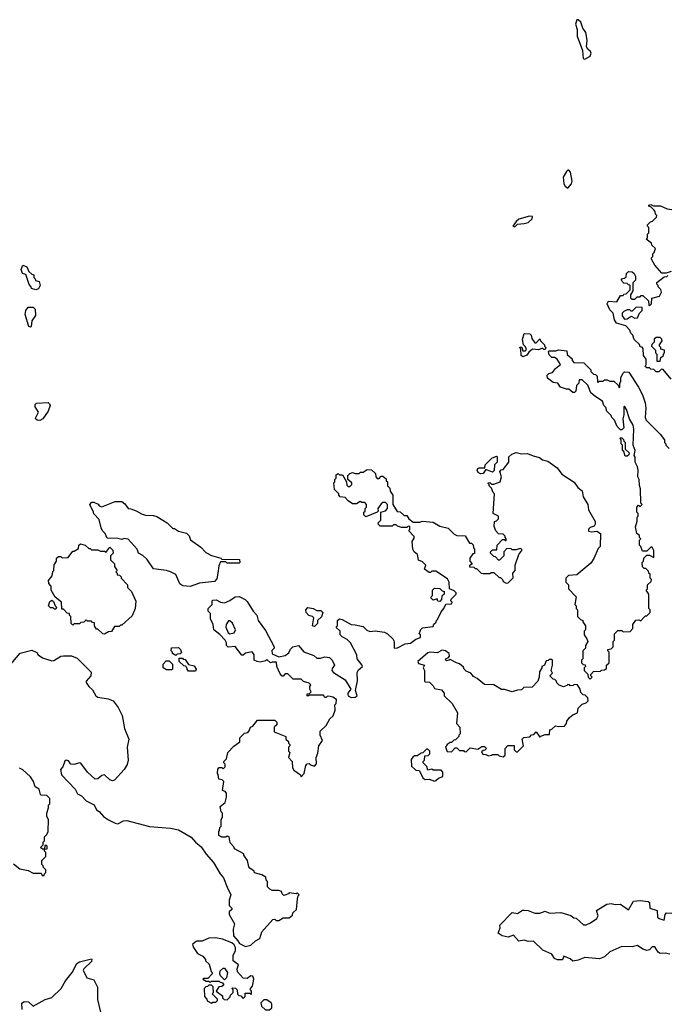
# Model space of a CAD drawing. Extents: x 1861455 to 2058065, y 200073 to 437907.
# Tile 464 of 574: x 1944732 to 1949640, y 374775 to 382240. Entities that reach past the tile are written whole.
import ezdxf

# ---------------------------------------------------------------- set-up
doc = ezdxf.new("R2010")
doc.units = 0

msp = doc.modelspace()

# ---------------------------------------------------------------- linework, layer by layer
at = {"layer": '0CON05XD'}
for points in [[(1949015, 381940), (1949055, 381963.8), (1949063.8, 381985), (1949058.8, 381998.8), (1949037, 382017), (1949027.5, 382035), (1949032, 382085), (1949023, 382143), (1948998.8, 382175), (1948985, 382220), (1948965, 382240), (1948955, 382240), (1948943.8, 382205), (1948956.1, 382166.1), (1948958, 382115), (1948996.4, 382006.4), (1949003.3, 381945), (1949015, 381940)], [(1948885, 380963.8), (1948913.8, 380995), (1948918, 381015), (1948906.7, 381085), (1948895, 381100), (1948885, 381100), (1948875, 381090), (1948850, 381045), (1948856, 380995), (1948865, 380976.7), (1948885, 380963.8)], [(1949668.8, 380331.2), (1949631.7, 380318.3), (1949598.3, 380318.3), (1949545, 380380), (1949520, 380425), (1949520, 380435), (1949530, 380445), (1949530, 380465), (1949540, 380475), (1949550, 380505), (1949521.7, 380531.7), (1949520, 380545), (1949480, 380575), (1949490, 380585), (1949490, 380615), (1949500, 380625), (1949500, 380665), (1949490, 380675), (1949490, 380685), (1949511.7, 380708.3), (1949528.3, 380711.7), (1949558.3, 380741.7), (1949560, 380755), (1949550, 380765), (1949547, 380787), (1949538.3, 380798.3), (1949518.3, 380818.3), (1949500, 380825), (1949500, 380835), (1949515, 380840), (1949535, 380830), (1949589.3, 380829.3), (1949640, 380805), (1949675, 380802)], [(1948485, 380670), (1948505, 380690), (1948556.4, 380693.6), (1948585, 380703.3), (1948615, 380730), (1948618.3, 380748.3), (1948595, 380750), (1948515, 380726.7), (1948495, 380710), (1948470, 380675), (1948485, 380670)], [(1944855, 380192.5), (1944821.7, 380201.7), (1944820, 380215), (1944803, 380233), (1944778.3, 380308.3), (1944752.5, 380315), (1944743.3, 380345), (1944755, 380380), (1944786.4, 380366.4), (1944801.7, 380331.7), (1944825, 380310), (1944840, 380305), (1944840, 380285), (1944850, 380275), (1944851.7, 380261.7), (1944880, 380255), (1944887.5, 380225), (1944875, 380200), (1944855, 380192.5)], [(1949670, 379515), (1949608.3, 379588.3), (1949595, 379590), (1949575, 379570), (1949555, 379570), (1949538.3, 379588.3), (1949515, 379590), (1949505, 379600), (1949485, 379600), (1949471.7, 379611.7), (1949480, 379625), (1949480, 379665), (1949460, 379695), (1949458.3, 379748.3), (1949448.3, 379758.3), (1949435, 379760), (1949428.3, 379778.3), (1949390, 379815), (1949378.3, 379848.3), (1949363, 379863), (1949357, 379887), (1949325, 379920), (1949255, 379940), (1949240, 379965), (1949230, 380015), (1949205, 380040), (1949183.3, 380085), (1949195, 380106.7), (1949258.3, 380101.7), (1949285, 380150), (1949305, 380150), (1949311.7, 380158.3), (1949328.3, 380161.7), (1949358.3, 380191.7), (1949358.3, 380228.3), (1949345, 380230), (1949335, 380240), (1949311.7, 380241.7), (1949290, 380265), (1949301.7, 380278.3), (1949315, 380280), (1949328.3, 380291.7), (1949330, 380315), (1949345, 380330), (1949375, 380327.5), (1949390, 380315), (1949400, 380295), (1949400, 380265), (1949380, 380245), (1949380, 380185), (1949360, 380155), (1949361.7, 380131.7), (1949375, 380120), (1949395, 380120), (1949411.7, 380138.3), (1949435, 380140), (1949441.7, 380148.3), (1949455, 380150), (1949498.3, 380108.3), (1949500, 380075), (1949505, 380070), (1949520, 380085), (1949521.7, 380128.3), (1949580, 380145), (1949597, 380173), (1949590, 380195), (1949570, 380215), (1949570, 380225), (1949560, 380235), (1949561.7, 380248.3), (1949615, 380290), (1949637, 380293), (1949645, 380300)], [(1944815, 379910), (1944802.5, 379915), (1944773.9, 380003.9), (1944777.5, 380035), (1944795, 380060), (1944835, 380060), (1944850, 380045), (1944851.7, 379998.3), (1944823, 379957), (1944820, 379915), (1944815, 379910)], [(1949315, 379970), (1949335, 379972.5), (1949365, 379992.5), (1949395, 379977.5), (1949415, 379980), (1949430, 380015), (1949450, 380035), (1949448.3, 380058.3), (1949405, 380060), (1949375, 380030), (1949365, 380030), (1949355, 380040), (1949335, 380040), (1949311.2, 380028.8), (1949297.5, 380015), (1949297.5, 379995), (1949315, 379970)], [(1948545, 379683.3), (1948532.5, 379695), (1948530, 379745), (1948522.5, 379755), (1948525, 379760), (1948538.3, 379758.3), (1948545, 379730), (1948565, 379730), (1948571.7, 379738.3), (1948565, 379760), (1948550, 379775), (1948542.5, 379815), (1948555, 379860), (1948598.3, 379858.3), (1948608.3, 379848.3), (1948613, 379823), (1948635, 379790), (1948645, 379790), (1948675, 379820), (1948680, 379805), (1948710, 379775), (1948710, 379765), (1948720, 379755), (1948715, 379740), (1948705, 379740), (1948695, 379750), (1948665, 379737.5), (1948618.3, 379741.7), (1948590, 379720), (1948575, 379697.5), (1948545, 379683.3)], [(1949585, 379650), (1949591.7, 379678.3), (1949610, 379695), (1949610, 379705), (1949620, 379715), (1949620, 379735), (1949591.7, 379741.7), (1949590, 379755), (1949580, 379765), (1949580, 379775), (1949600, 379805), (1949598.3, 379818.3), (1949585, 379830), (1949555, 379830), (1949541.7, 379818.3), (1949540, 379795), (1949521.7, 379778.3), (1949520, 379765), (1949550, 379735), (1949550, 379715), (1949560, 379705), (1949561.7, 379651.7), (1949585, 379650)], [(1949030, 377545), (1949037.5, 377525), (1949020, 377495), (1949020, 377475), (1949000, 377455), (1949000, 377395), (1948990, 377385), (1948990, 377365), (1949001.7, 377351.7), (1949018.3, 377348.3), (1949020, 377335), (1949010, 377325), (1949010, 377305), (1949038.3, 377278.3), (1949040, 377255), (1949055, 377240), (1949070, 377255), (1949060, 377265), (1949060, 377275), (1949081.7, 377298.3), (1949135, 377300), (1949141.7, 377308.3), (1949165, 377310), (1949178.3, 377321.7), (1949180, 377345), (1949200, 377365), (1949200, 377445), (1949190, 377455), (1949190, 377465), (1949215, 377470), (1949230, 377485), (1949230, 377525), (1949240, 377535), (1949240, 377585), (1949265, 377610), (1949295, 377610), (1949305, 377600), (1949358.3, 377601.7), (1949380, 377625), (1949380, 377655), (1949401.7, 377688.3), (1949425, 377690), (1949438.3, 377681.7), (1949461.7, 377708.3), (1949475, 377720), (1949485, 377720), (1949510, 377745), (1949510, 377765), (1949500, 377775), (1949500, 377885), (1949480, 377915), (1949490, 377925), (1949490, 377955), (1949518.3, 377981.7), (1949520, 377995), (1949510, 378005), (1949510, 378035), (1949500, 378045), (1949498.3, 378058.3), (1949478.3, 378078.3), (1949465, 378080), (1949451.7, 378091.7), (1949450, 378125), (1949460, 378135), (1949461.7, 378158.3), (1949485, 378180), (1949505, 378180), (1949538.3, 378161.7), (1949536.7, 378215), (1949525, 378240), (1949515, 378240), (1949485, 378210), (1949451.7, 378211.7), (1949440, 378245), (1949430, 378255), (1949430, 378295), (1949440, 378305), (1949430, 378315), (1949428.3, 378328.3), (1949410, 378345), (1949400, 378395), (1949411.7, 378438.3), (1949412.5, 378467.5), (1949420, 378475), (1949420, 378495), (1949410, 378505), (1949410, 378545), (1949421.7, 378558.3), (1949435, 378550), (1949450, 378565), (1949440, 378575), (1949437, 378683), (1949428.3, 378708.3), (1949426.7, 378755), (1949417.5, 378775), (1949420, 378825), (1949415, 378850), (1949397.5, 378885), (1949397, 378923), (1949390, 378935), (1949396.7, 378975), (1949382.5, 379015), (1949387.5, 379135), (1949382.5, 379165), (1949353, 379213), (1949330, 379285), (1949315, 379310), (1949310, 379305), (1949310, 379245), (1949302.5, 379215), (1949310, 379145), (1949295, 379130), (1949285, 379130), (1949278.3, 379138.3), (1949260, 379155), (1949240, 379205), (1949220, 379225), (1949215, 379240), (1949180, 379275), (1949177, 379297), (1949160, 379315), (1949148.3, 379348.3), (1949090, 379385), (1949061.7, 379411.7), (1949038.3, 379468.3), (1948995, 379510), (1948971.7, 379508.3), (1948970, 379485), (1948953, 379467), (1948947, 379423), (1948937, 379413), (1948925, 379412.5), (1948895, 379440), (1948875, 379440), (1948830, 379455), (1948810, 379485), (1948775, 379490), (1948731.7, 379521.7), (1948730, 379545), (1948743, 379557), (1948770, 379565), (1948793.6, 379596.4), (1948830, 379625), (1948806.4, 379666.4), (1948785, 379680), (1948765, 379680), (1948745, 379700), (1948740, 379725), (1948745, 379730), (1948795, 379730), (1948815, 379737.5), (1948878.3, 379728.3), (1948881.7, 379701.7), (1948918.3, 379668.3), (1948920, 379655), (1948931.7, 379641.7), (1949008.3, 379638.3), (1949060, 379585), (1949061.7, 379571.7), (1949081.7, 379551.7), (1949095, 379550), (1949108.3, 379538.3), (1949110, 379495), (1949115, 379490), (1949125, 379500), (1949155, 379500), (1949165, 379510), (1949185, 379510), (1949205, 379500), (1949235, 379500), (1949268.3, 379468.3), (1949275, 379450), (1949280, 379455), (1949280, 379485), (1949287.5, 379495), (1949287.5, 379525), (1949303, 379557), (1949315, 379570), (1949348.3, 379568.3), (1949422.5, 379455), (1949453.3, 379395), (1949472.5, 379335), (1949477.5, 379295), (1949472.5, 379225), (1949480, 379205), (1949586.4, 379096.4), (1949620, 379055), (1949620, 379035), (1949630, 379025), (1949630, 379015), (1949655, 378990)], [(1944885, 379200), (1944865, 379202.5), (1944853, 379213), (1944853.3, 379225), (1944874, 379265), (1944850, 379305), (1944848.3, 379321.7), (1944858.3, 379331.7), (1944947, 379337), (1944958.3, 379328.3), (1944962.5, 379315), (1944947, 379273), (1944907.5, 379215), (1944885, 379200)], [(1949335, 378930), (1949321.7, 378931.7), (1949310, 378965), (1949300, 378975), (1949300, 379015), (1949290, 379025), (1949290, 379055), (1949280, 379065), (1949285, 379070), (1949295, 379070), (1949308.3, 379058.3), (1949310, 379045), (1949320, 379035), (1949320, 378985), (1949350, 378955), (1949348.3, 378941.7), (1949335, 378930)], [(1946665, 376880), (1946660, 376875), (1946661.7, 376841.7), (1946750, 376805), (1946750, 376785), (1946768.3, 376768.3), (1946770, 376755), (1946780, 376745), (1946780, 376735), (1946770, 376725), (1946770, 376695), (1946780, 376685), (1946770, 376645), (1946797, 376617), (1946798.3, 376568.3), (1946810.7, 376550.7), (1946860, 376515), (1946865, 376500), (1946887.5, 376525), (1946900, 376585), (1946911.7, 376598.3), (1946925, 376600), (1946935, 376590), (1946965, 376580), (1946981.7, 376598.3), (1946980, 376645), (1946991.7, 376678.3), (1947000, 376735), (1947027.5, 376775), (1947010, 376815), (1947010, 376845), (1947055, 376890), (1947081.7, 376938.3), (1947107, 376963), (1947122.5, 377005), (1947120, 377045), (1947130, 377055), (1947132.5, 377085), (1947105, 377102.5), (1947085, 377107.5), (1947065, 377110), (1947055, 377100), (1947045, 377100), (1947035, 377120), (1946925, 377120), (1946915, 377110), (1946910, 377115), (1946911.7, 377128.3), (1946928.3, 377131.7), (1946940, 377145), (1946930, 377165), (1946930, 377185), (1946938.3, 377198.3), (1946925, 377210), (1946883, 377223), (1946865, 377240), (1946805, 377240), (1946765, 377280), (1946745, 377280), (1946728.3, 377261.7), (1946721.7, 377261.7), (1946705, 377280), (1946680, 377335), (1946678.3, 377368.3), (1946645, 377370), (1946633, 377363), (1946605, 377390), (1946595, 377380), (1946555, 377370), (1946533, 377373), (1946510, 377385), (1946510, 377425), (1946495, 377447.5), (1946443.6, 377436.4), (1946425, 377422.5), (1946415, 377422.5), (1946365, 377487.5), (1946311.7, 377481.7), (1946300, 377495), (1946300, 377515), (1946290, 377535), (1946249.3, 377579.3), (1946202.5, 377615), (1946197.5, 377655), (1946178.3, 377698.3), (1946177, 377737), (1946160, 377755), (1946160, 377775), (1946190, 377805), (1946190, 377835), (1946195, 377840), (1946221.7, 377841.7), (1946253.6, 377823.6), (1946285, 377818.8), (1946324, 377836), (1946365, 377863.3), (1946395, 377867.5), (1946440, 377845), (1946455, 377830), (1946502.5, 377755), (1946530, 377725), (1946540, 377685), (1946595, 377610), (1946660, 377485), (1946660, 377475), (1946643, 377457), (1946645, 377432.5), (1946695, 377410), (1946745, 377418.8), (1946771.2, 377438.8), (1946785, 377467.5), (1946802.5, 377485), (1946845, 377496.2), (1946885, 377448), (1946960.3, 377420.3), (1946985, 377400), (1947011.7, 377398.3), (1947045, 377410), (1947080, 377405), (1947100, 377385), (1947117.5, 377345), (1947100, 377320), (1947098, 377305), (1947110.2, 377290.2), (1947198.8, 377235), (1947242.5, 377165), (1947220, 377135), (1947218.8, 377125), (1947221.2, 377115), (1947245, 377101.8), (1947275, 377102.8), (1947288.8, 377115), (1947278, 377155), (1947292, 377228), (1947289.1, 377290.9), (1947300, 377310), (1947330, 377335), (1947325, 377350), (1947290, 377395), (1947287.5, 377425), (1947240, 377515), (1947215, 377540), (1947175, 377560), (1947160, 377575), (1947160, 377605), (1947131.7, 377631.7), (1947135, 377640), (1947140, 377645), (1947140, 377685), (1947155, 377697.5), (1947175, 377692.5), (1947243.6, 377653.6), (1947275, 377653.3), (1947335, 377640), (1947361.7, 377611.7), (1947385, 377602.5), (1947425, 377607.5), (1947497, 377597), (1947520, 377585), (1947560, 377545), (1947570, 377525), (1947570, 377475), (1947595, 377477.5), (1947653, 377507), (1947695, 377513.8), (1947735, 377542.5), (1947770, 377555), (1947770, 377575), (1947760, 377585), (1947773, 377617), (1947785, 377630), (1947865, 377640), (1947871.7, 377658.3), (1947888.3, 377671.7), (1947890, 377685), (1947898.3, 377691.7), (1947925, 377750), (1947947.5, 377775), (1947961.7, 377808.3), (1948005, 377810), (1948010, 377825), (1948000, 377835), (1948003, 377847), (1948040, 377885), (1948040, 377895), (1948025, 377910), (1947990, 377925), (1947986.4, 377976.4), (1947975, 378000), (1947885, 378060), (1947855, 378060), (1947845, 378050), (1947835, 378050), (1947800, 378075), (1947810, 378105), (1947785, 378130), (1947755, 378142.5), (1947747.5, 378185), (1947722.5, 378205), (1947712.5, 378225), (1947707.5, 378285), (1947721.7, 378308.3), (1947721.7, 378321.7), (1947680, 378365), (1947690, 378375), (1947688.3, 378398.3), (1947675, 378400), (1947665, 378390), (1947625, 378390), (1947595, 378400), (1947585, 378410), (1947565, 378410), (1947555, 378400), (1947465, 378400), (1947451.7, 378411.7), (1947450, 378425), (1947470, 378445), (1947470, 378505), (1947505, 378517.5), (1947520, 378535), (1947520, 378565), (1947505, 378580), (1947485, 378580), (1947470.7, 378569.3), (1947447.5, 378535), (1947450, 378515), (1947440, 378505), (1947355, 378470), (1947340, 378485), (1947340, 378505), (1947350, 378515), (1947350, 378535), (1947360, 378545), (1947360, 378565), (1947348.3, 378578.3), (1947325, 378580), (1947312.5, 378587.5), (1947285, 378570), (1947255, 378570), (1947221.7, 378591.7), (1947198.3, 378618.3), (1947161.7, 378621.7), (1947150, 378635), (1947150, 378645), (1947118.3, 378678.3), (1947112.5, 378727.5), (1947120, 378735), (1947120, 378755), (1947130, 378765), (1947131.7, 378788.3), (1947145, 378800), (1947155, 378790), (1947178.3, 378788.3), (1947210, 378735), (1947211.7, 378711.7), (1947221.7, 378701.7), (1947235, 378700), (1947250, 378715), (1947248.3, 378728.3), (1947220, 378755), (1947220, 378785), (1947235, 378800), (1947255, 378807.5), (1947275, 378800), (1947305, 378800), (1947315, 378810), (1947335, 378810), (1947365, 378830), (1947398.3, 378828.3), (1947428.3, 378798.3), (1947430, 378775), (1947441.7, 378761.7), (1947455, 378760), (1947471.7, 378778.3), (1947485, 378780), (1947508.3, 378758.3), (1947510, 378745), (1947520, 378735), (1947520, 378705), (1947538.3, 378688.3), (1947540, 378665), (1947560, 378635), (1947560, 378565), (1947591.7, 378511.7), (1947615, 378510), (1947645, 378480), (1947665, 378480), (1947680, 378455), (1947715, 378430), (1947765, 378430), (1947785, 378437.5), (1947865, 378430), (1947915, 378400), (1947980, 378385), (1948025, 378340), (1948045, 378330), (1948107, 378327), (1948141.7, 378271.7), (1948155, 378270), (1948168.3, 378258.3), (1948170, 378235), (1948180, 378225), (1948178.3, 378191.7), (1948165, 378190), (1948143, 378157), (1948142.5, 378135), (1948160, 378115), (1948141.7, 378098.3), (1948141.7, 378091.7), (1948175, 378090), (1948185, 378080), (1948195, 378080), (1948230, 378045), (1948245, 378040), (1948295, 378040), (1948305, 378050), (1948325, 378050), (1948365, 378010), (1948375, 378010), (1948390, 377995), (1948395, 377980), (1948418.3, 377968.3), (1948435, 377970), (1948471.7, 378008.3), (1948470, 378045), (1948486.4, 378063.6), (1948486.7, 378105), (1948513.8, 378186.2), (1948537.5, 378215), (1948537.5, 378225), (1948525, 378230), (1948495, 378220), (1948465, 378220), (1948457, 378227), (1948425, 378230), (1948400, 378205), (1948400, 378175), (1948368.3, 378141.7), (1948361.7, 378141.7), (1948338.3, 378168.3), (1948325, 378170), (1948300, 378195), (1948300, 378205), (1948315, 378220), (1948348.3, 378221.7), (1948350, 378255), (1948391.7, 378298.3), (1948405, 378300), (1948411.7, 378291.7), (1948418.3, 378291.7), (1948420, 378305), (1948410, 378315), (1948410, 378325), (1948395, 378340), (1948361.7, 378341.7), (1948340, 378365), (1948328.3, 378398.3), (1948330, 378435), (1948345, 378440), (1948360, 378455), (1948360, 378475), (1948320, 378495), (1948330, 378645), (1948320, 378655), (1948308.3, 378688.3), (1948290, 378705), (1948290, 378715), (1948280, 378725), (1948295, 378730), (1948308.3, 378718.3), (1948325, 378717.5), (1948373.3, 378736.7), (1948382.5, 378775), (1948370, 378815), (1948381.7, 378828.3), (1948395, 378830), (1948440, 378885), (1948440, 378925), (1948463, 378947), (1948495, 378957.5), (1948535, 378947.5), (1948581.7, 378951.7), (1948623, 378933), (1948671.7, 378921.7), (1948693, 378903), (1948735, 378892.5), (1948805, 378842.5), (1948840, 378795), (1948935, 378732.5), (1948962, 378692), (1948995, 378667.5), (1949003, 378623), (1949037.5, 378565), (1949042.5, 378525), (1949092.5, 378435), (1949092.5, 378415), (1949085, 378400), (1949055, 378390), (1949043, 378377), (1949043, 378363), (1949065, 378357.5), (1949105, 378362.5), (1949132.5, 378345), (1949130, 378245), (1949115, 378230), (1949082.5, 378155), (1949059.3, 378120.7), (1948955, 378030), (1948890, 378025), (1948870, 378005), (1948870, 377975), (1948890, 377955), (1948890, 377925), (1948950, 377865), (1948940, 377805), (1948950, 377795), (1948950, 377775), (1948960, 377765), (1948960, 377715), (1948981.7, 377691.7), (1949000, 377685), (1949000, 377675), (1949020, 377645), (1949020, 377615), (1949010, 377605), (1949010, 377575), (1949030, 377545)], [(1948225, 378797.5), (1948207, 378807), (1948200, 378825), (1948203.6, 378836.4), (1948215, 378842.5), (1948258.3, 378841.7), (1948260, 378865), (1948310, 378915), (1948345, 378930), (1948350, 378925), (1948350, 378885), (1948330, 378865), (1948328.3, 378821.7), (1948315, 378810), (1948265, 378830), (1948245, 378800), (1948225, 378797.5)], [(1946025, 377942.5), (1945968.3, 377948.3), (1945945, 377962.5), (1945915, 378032.5), (1945873.9, 378053.9), (1945845, 378063.8), (1945745, 378077.5), (1945697.7, 378147.7), (1945665, 378176.7), (1945632.5, 378195), (1945622.5, 378225), (1945555, 378302.5), (1945525, 378307.5), (1945505, 378300), (1945475, 378307.5), (1945395, 378310), (1945380, 378345), (1945360, 378365), (1945348.3, 378388.3), (1945335, 378450), (1945293, 378493), (1945292.5, 378505), (1945262.5, 378565), (1945278.3, 378581.7), (1945295, 378582.5), (1945326.4, 378566.4), (1945333.3, 378553.3), (1945355, 378547.5), (1945455, 378586.7), (1945506.4, 378586.4), (1945529.3, 378569.3), (1945553, 378533), (1945575, 378532.5), (1945615, 378517.5), (1945655, 378492.5), (1945685, 378483.3), (1945745, 378480), (1945772.5, 378472.5), (1945850, 378425), (1945893, 378383), (1945905, 378382.5), (1945935, 378363.3), (1945997, 378347), (1946017, 378327), (1946027, 378297), (1946105, 378240), (1946141.7, 378201.7), (1946185, 378176.7), (1946257, 378157), (1946265, 378150), (1946398.3, 378148.3), (1946400, 378125), (1946395, 378120), (1946305, 378120), (1946295, 378130), (1946255, 378130), (1946240.7, 378099.3), (1946233.3, 378045), (1946225, 378000), (1946208.8, 377981.2), (1946095, 377966.7), (1946025, 377942.5)], [(1945375, 377582.5), (1945363, 377583), (1945325, 377620), (1945315, 377620), (1945300, 377645), (1945298.3, 377668.3), (1945285, 377670), (1945275, 377680), (1945245, 377680), (1945235, 377690), (1945218.3, 377671.7), (1945195, 377670), (1945185, 377660), (1945145, 377660), (1945135, 377650), (1945121.7, 377661.7), (1945120, 377715), (1945110, 377725), (1945108.3, 377738.3), (1945091.7, 377741.7), (1945065, 377770), (1945051.7, 377771.7), (1945050, 377825), (1945001.7, 377861.7), (1944970, 377915), (1944970, 377945), (1944952.5, 377965), (1944950.7, 377989.3), (1944977, 378023), (1944983, 378057), (1944990, 378065), (1944993, 378107), (1945010, 378135), (1945011.7, 378158.3), (1945025, 378170), (1945045, 378170), (1945055, 378160), (1945098.3, 378161.7), (1945135, 378210), (1945145, 378210), (1945178.3, 378231.7), (1945180, 378255), (1945193, 378267), (1945227, 378257), (1945255, 378230), (1945265, 378230), (1945275, 378220), (1945325, 378220), (1945345, 378210), (1945375, 378210), (1945385, 378200), (1945415, 378240), (1945438.3, 378218.3), (1945440, 378195), (1945420, 378175), (1945420, 378145), (1945450, 378115), (1945450, 378095), (1945470, 378065), (1945460, 378055), (1945470, 378045), (1945471.7, 378031.7), (1945488.3, 378028.3), (1945500, 378015), (1945500, 378005), (1945550, 377955), (1945550, 377935), (1945580, 377905), (1945611.7, 377831.7), (1945607.5, 377775), (1945585, 377720), (1945505, 377650), (1945495, 377650), (1945485, 377640), (1945451.7, 377638.3), (1945428.3, 377601.7), (1945405, 377600), (1945375, 377582.5)], [(1947915, 377830), (1947901.7, 377831.7), (1947895, 377850), (1947865, 377840), (1947850, 377855), (1947850, 377865), (1947860, 377875), (1947860, 377915), (1947875, 377930), (1947917, 377927), (1947935, 377910), (1947950, 377905), (1947950, 377885), (1947931.7, 377868.3), (1947930, 377845), (1947915, 377830)], [(1945005, 377770), (1944995, 377770), (1944985, 377780), (1944965, 377780), (1944950, 377795), (1944961.7, 377828.3), (1944975, 377840), (1944988.3, 377828.3), (1945000, 377795), (1945010, 377785), (1945005, 377770)], [(1946965, 377640), (1946950, 377645), (1946960, 377705), (1946950, 377715), (1946923.9, 377723.9), (1946903.3, 377745), (1946901.2, 377765), (1946915, 377782.5), (1946957, 377777), (1946985, 377760), (1947015, 377760), (1947030, 377745), (1947018.3, 377711.7), (1946990, 377685), (1946988.3, 377661.7), (1946965, 377640)], [(1946325, 377583.3), (1946358.1, 377591.9), (1946368.1, 377615), (1946345, 377663.8), (1946325, 377681.2), (1946315, 377682.5), (1946296.1, 377653.9), (1946293.8, 377635), (1946311.2, 377591.2), (1946325, 377583.3)], [(1944625, 377306.2), (1944735, 377436.7), (1944825, 377458.8), (1944863, 377443), (1944872.5, 377425), (1944905, 377401.2), (1944975, 377378.8), (1944989.5, 377380.5), (1945045, 377413.3), (1945065, 377416.7), (1945125, 377416.2), (1945168.8, 377398.8), (1945273.9, 377293.9), (1945270.8, 377265), (1945236.2, 377225), (1945236.2, 377215), (1945256.2, 377185), (1945285, 377158), (1945309.1, 377115), (1945324.8, 377104.8), (1945401.5, 377091.5), (1945440, 377075), (1945478.6, 377025), (1945507.5, 376965), (1945527.3, 376867.3), (1945558, 376785), (1945547.5, 376725), (1945553.9, 376626.1), (1945545.9, 376594.1), (1945523.3, 376555), (1945450, 376475), (1945435, 376468.8), (1945415, 376476), (1945374, 376514), (1945355, 376509.4), (1945325.4, 376484.6), (1945305, 376482.5), (1945245, 376536), (1945195, 376603.3), (1945185, 376606.7), (1945145, 376593.8), (1945120, 376595), (1945100.7, 376620.7), (1945085, 376626), (1945075, 376617.5), (1945060, 376575), (1945042.5, 376555), (1945050, 376515), (1945152.5, 376405), (1945170.7, 376370.7), (1945200, 376355), (1945235, 376317.5), (1945296.4, 376286.4), (1945315, 376250), (1945335, 376237.5), (1945368.3, 376198.3), (1945405, 376173.3), (1945455, 376147.5), (1945475, 376143.3), (1945520, 376165), (1945545, 376168.8), (1945715, 376122), (1945875, 376110), (1945935, 376098.8), (1946032.3, 376042.3), (1946065, 376003.8), (1946108.3, 375968.3), (1946145, 375913.8), (1946200.3, 375850.3), (1946252.5, 375765), (1946277.5, 375735), (1946303.2, 375663.2), (1946332.5, 375605), (1946320, 375565), (1946320, 375525), (1946340, 375505), (1946340, 375495), (1946320, 375475), (1946320, 375455), (1946360, 375385), (1946350, 375345), (1946352.5, 375295), (1946386.1, 375256.1), (1946397, 375237), (1946443, 375213), (1946485, 375222.5), (1946520, 375255), (1946552.5, 375275), (1946567.5, 375325), (1946651.7, 375418.3), (1946665, 375420), (1946675, 375410), (1946695, 375410), (1946728.3, 375431.7), (1946775, 375430), (1946798.3, 375451.7), (1946801.7, 375468.3), (1946830, 375495), (1946837.5, 375575), (1946842.5, 375597.5), (1946850, 375605), (1946835, 375620), (1946827.5, 375612.5), (1946775, 375620), (1946768.3, 375611.7), (1946735, 375600), (1946721.7, 375611.7), (1946715, 375630), (1946695, 375637.5), (1946645, 375637.5), (1946627, 375647), (1946610, 375665), (1946610, 375705), (1946600, 375715), (1946598.3, 375738.3), (1946567, 375757), (1946511.7, 375771.7), (1946510, 375785), (1946477, 375807), (1946468.3, 375818.3), (1946457.5, 375865), (1946430, 375905), (1946430, 375915), (1946360, 375955), (1946355, 375970), (1946328.3, 375998.3), (1946320, 376045), (1946305, 376050), (1946295, 376042.5), (1946265, 376042.5), (1946240, 376055), (1946240, 376085), (1946247, 376093), (1946250, 376115), (1946260, 376125), (1946260, 376175), (1946270, 376195), (1946270, 376225), (1946260, 376235), (1946252.5, 376275), (1946290, 376305), (1946300, 376345), (1946300, 376375), (1946288.3, 376388.3), (1946270, 376395), (1946280, 376465), (1946267, 376477), (1946241.7, 376481.7), (1946237, 376517), (1946230, 376525), (1946233, 376557), (1946245, 376570), (1946265, 376570), (1946275, 376560), (1946290, 376575), (1946290, 376595), (1946280, 376605), (1946280, 376615), (1946300, 376635), (1946310, 376685), (1946355, 376732.5), (1946400, 376765), (1946400, 376795), (1946435, 376830), (1946460, 376835), (1946471.7, 376848.3), (1946480, 376875), (1946500, 376885), (1946535, 376930), (1946665, 376930), (1946680, 376915), (1946680, 376895), (1946665, 376880)], [(1945915, 377420), (1945890, 377435), (1945890, 377445), (1945880, 377455), (1945881.7, 377478.3), (1945935, 377480), (1945950, 377465), (1945958.3, 377441.7), (1945948.3, 377431.7), (1945925, 377430), (1945915, 377420)], [(1948395, 376650), (1948410, 376665), (1948410, 376715), (1948431.7, 376738.3), (1948478.3, 376738.3), (1948480, 376705), (1948495, 376690), (1948505, 376690), (1948550, 376735), (1948540, 376785), (1948551.7, 376798.3), (1948597, 376803), (1948611.7, 376818.3), (1948628.3, 376821.7), (1948645, 376840), (1948675, 376800), (1948681.7, 376808.3), (1948715, 376820), (1948748.3, 376821.7), (1948750, 376855), (1948765, 376860), (1948793, 376887), (1948815, 376880), (1948860, 376885), (1948877, 376903), (1948878.3, 376921.7), (1948900, 376950), (1948925, 376970), (1948960, 376985), (1948965, 377020), (1948995, 377050), (1949025, 377060), (1949040, 377075), (1949038.3, 377098.3), (1949018.3, 377118.3), (1949001.7, 377121.7), (1948985, 377140), (1948980, 377165), (1948958.3, 377198.3), (1948935, 377200), (1948927, 377193), (1948905, 377190), (1948898.3, 377198.3), (1948885, 377200), (1948878.3, 377191.7), (1948853, 377183), (1948820, 377195), (1948801.7, 377211.7), (1948800, 377225), (1948788.3, 377238.3), (1948775, 377240), (1948751.7, 377261.7), (1948751.7, 377268.3), (1948770, 377285), (1948760, 377305), (1948770, 377345), (1948770, 377385), (1948765, 377390), (1948745, 377390), (1948738.3, 377381.7), (1948721.7, 377378.3), (1948710, 377345), (1948690, 377335), (1948690, 377325), (1948672.5, 377295), (1948670, 377255), (1948660, 377225), (1948615, 377180), (1948553.6, 377176.4), (1948535, 377160), (1948505, 377157.5), (1948465, 377143.3), (1948405, 377162.5), (1948383, 377163), (1948325, 377196.7), (1948255, 377200), (1948200, 377245), (1948170.7, 377260.7), (1948150, 377285), (1948115, 377300), (1948100, 377315), (1948095, 377330), (1948065, 377357.5), (1948043, 377363), (1947995, 377390), (1947987, 377383), (1947965, 377380), (1947960, 377395), (1947978.3, 377401.7), (1947990, 377415), (1947987.5, 377435), (1947960, 377455), (1947935, 377460), (1947895, 377440), (1947845, 377443.8), (1947825, 377438.8), (1947750, 377375), (1947755, 377360), (1947800, 377345), (1947790, 377325), (1947800, 377305), (1947800, 377225), (1947805, 377220), (1947838.3, 377218.3), (1947865, 377190), (1947875, 377170), (1947928.3, 377158.3), (1947950, 377135), (1947950, 377115), (1948010, 377055), (1948050, 376985), (1948042.5, 376905), (1948067, 376877), (1948070, 376825), (1948060, 376815), (1948060, 376805), (1948035, 376780), (1948021.7, 376778.3), (1948005, 376760), (1947995, 376760), (1947972.5, 376745), (1947960, 376725), (1947971.7, 376691.7), (1948005, 376690), (1948031.7, 376718.3), (1948045, 376720), (1948065, 376700), (1948095, 376700), (1948101.7, 376691.7), (1948115, 376690), (1948145, 376720), (1948205, 376710), (1948235, 376730), (1948255, 376730), (1948270, 376715), (1948258.3, 376701.7), (1948245, 376700), (1948231.7, 376688.3), (1948241.7, 376671.7), (1948265, 376670), (1948285, 376660), (1948307, 376663), (1948315, 376670), (1948355, 376670), (1948365, 376660), (1948395, 376650)], [(1945885, 377310), (1945845, 377310), (1945820, 377325), (1945820, 377355), (1945841.7, 377378.3), (1945865, 377380), (1945890, 377355), (1945890, 377315), (1945885, 377310)], [(1946065, 377300), (1946011.7, 377301.7), (1946000, 377315), (1945998.3, 377328.3), (1945988.3, 377338.3), (1945975, 377340), (1945940, 377375), (1945941.7, 377398.3), (1945965, 377400), (1945971.7, 377391.7), (1945985, 377390), (1946011.7, 377351.7), (1946055, 377340), (1946070, 377315), (1946065, 377300)], [(1947875, 376467.5), (1947885, 376472.5), (1947905, 376490), (1947938.3, 376501.7), (1947940, 376535), (1947925, 376550), (1947865, 376550), (1947855, 376557.5), (1947825, 376550), (1947818.3, 376578.3), (1947790, 376605), (1947790, 376615), (1947800, 376625), (1947801.7, 376658.3), (1947828.3, 376661.7), (1947840, 376675), (1947840, 376695), (1947825, 376710), (1947815, 376710), (1947788.3, 376681.7), (1947775, 376680), (1947745, 376660), (1947725, 376660), (1947710.7, 376649.3), (1947698.3, 376631.7), (1947701.7, 376581.7), (1947735, 376550), (1947758.3, 376548.3), (1947790.7, 376490.7), (1947805, 376480), (1947835, 376482.5), (1947875, 376467.5)], [(1944685, 375840), (1944733, 375803), (1944795, 375790), (1944835, 375770), (1944895, 375770), (1944901.7, 375751.7), (1944918.3, 375751.7), (1944920, 375765), (1944930, 375775), (1944930, 375795), (1944911.7, 375811.7), (1944910, 375825), (1944900, 375835), (1944900, 375865), (1944930, 375895), (1944930, 375925), (1944920, 375935), (1944920, 375950), (1944940, 375955), (1944940, 375975), (1944935, 375980), (1944921.7, 375978.3), (1944920, 375950), (1944905, 375950), (1944890, 375965), (1944910, 375985), (1944910, 376005), (1944920, 376015), (1944920, 376045), (1944938.3, 376061.7), (1944947.5, 376085), (1944950, 376175), (1944938.3, 376198.3), (1944937.5, 376225), (1944950, 376265), (1944950, 376285), (1944960, 376295), (1944960, 376335), (1944937, 376357), (1944895, 376360), (1944890, 376365), (1944880, 376405), (1944850, 376425), (1944837.5, 376465), (1944815, 376500), (1944755, 376552.5), (1944730, 376565)], [(1949658, 375155), (1949625, 375163.3), (1949585, 375160), (1949570.9, 375170.9), (1949545, 375209.5), (1949525, 375211.5), (1949505, 375189.2), (1949485, 375184.2), (1949455, 375192.9), (1949415, 375221.8), (1949375, 375211.9), (1949296.6, 375213.4), (1949205, 375174), (1949163.3, 375135), (1949125, 375119.2), (1949015, 375129.2), (1948965, 375108.8), (1948925, 375103.3), (1948905, 375120), (1948855, 375140), (1948847, 375113), (1948807, 375113), (1948785, 375123.3), (1948764.1, 375154.1), (1948697.5, 375185), (1948625, 375252.5), (1948585, 375250), (1948555, 375262.5), (1948515, 375252.5), (1948475, 375300), (1948435, 375283.3), (1948387.5, 375295), (1948357.5, 375315), (1948372.5, 375355), (1948370, 375375), (1948465, 375470), (1948505, 375462.5), (1948542.3, 375487.7), (1948555, 375490), (1948585, 375486.7), (1948637, 375467), (1948675, 375466.7), (1948715, 375480), (1948747, 375467), (1948832, 375472), (1948909.5, 375449.5), (1948931.7, 375431.7), (1948948.3, 375428.3), (1949005, 375377.5), (1949025, 375376.7), (1949058.3, 375391.7), (1949105.7, 375424.3), (1949116, 375445), (1949102.5, 375485), (1949182.5, 375535), (1949215, 375538.8), (1949245, 375531.2), (1949285, 375533.1), (1949345, 375491.4), (1949382.6, 375557.4), (1949435, 375562.5), (1949495, 375554.2), (1949505, 375548), (1949508.5, 375505), (1949564, 375485), (1949566.2, 375435), (1949577.5, 375425), (1949615, 375413.3), (1949623.6, 375456.4), (1949635, 375467.5), (1949675, 375466.7)], [(1946305, 374810), (1946328.3, 374831.7), (1946330, 374845), (1946350, 374865), (1946350, 374885), (1946340, 374895), (1946345, 374900), (1946368.3, 374898.3), (1946380, 374885), (1946381.7, 374851.7), (1946391.7, 374841.7), (1946408.3, 374838.3), (1946425, 374820), (1946440, 374835), (1946440, 374860), (1946475, 374860), (1946488.3, 374851.7), (1946490, 374875), (1946480, 374885), (1946480, 374895), (1946497, 374913), (1946500, 374925), (1946507.5, 374965), (1946498.3, 374988.3), (1946485, 374990), (1946455, 374970), (1946425, 374972.5), (1946381.7, 375021.7), (1946380, 375045), (1946390, 375075), (1946350, 375105), (1946350, 375145), (1946366.4, 375183.6), (1946366.4, 375206.4), (1946357.5, 375225), (1946340.7, 375240.7), (1946269.3, 375269.3), (1946215, 375280), (1946165, 375276.7), (1946115, 375252.5), (1946075, 375252.5), (1946063, 375247), (1946042.5, 375227.5), (1946050, 375205), (1946080.7, 375160.7), (1946119.3, 375139.3), (1946140, 375115), (1946140, 375105), (1946168.3, 375078.3), (1946183, 375023), (1946190, 375015), (1946190, 375005), (1946158.3, 374971.7), (1946125, 374970), (1946120, 374965), (1946145, 374950), (1946165, 374950), (1946175, 374940), (1946185, 374950), (1946245, 374950), (1946251.7, 374941.7), (1946268.3, 374938.3), (1946278.3, 374921.7), (1946265, 374910), (1946241.7, 374908.3), (1946220, 374875), (1946268.3, 374838.3), (1946270, 374825), (1946281.7, 374811.7), (1946305, 374810)], [(1944750, 374735), (1944747, 374783), (1944765, 374797.5), (1944800, 374795), (1944835, 374760), (1944925, 374812.5), (1944975, 374827.5), (1945045.4, 374894.6), (1945078.1, 374951.9), (1945130.8, 375015), (1945165, 375083.3), (1945185, 375097.5), (1945275, 375120), (1945280, 375115), (1945275, 375100), (1945217.5, 375045), (1945213.8, 375035), (1945240, 374975), (1945295, 374960), (1945322, 374905), (1945320.5, 374810.5), (1945345.9, 374704.1)], [(1946285, 374960), (1946255, 374990), (1946250, 375005), (1946251.7, 375028.3), (1946275, 375050), (1946285, 375050), (1946307.5, 375015), (1946300, 374975), (1946285, 374960)], [(1946185, 374782.5), (1946195, 374790), (1946218.3, 374791.7), (1946230, 374805), (1946230, 374815), (1946190, 374855), (1946200, 374865), (1946198.3, 374908.3), (1946185, 374920), (1946165, 374920), (1946155, 374910), (1946141.7, 374908.3), (1946130, 374895), (1946132.5, 374835), (1946150, 374815), (1946151.7, 374801.7), (1946185, 374782.5)], [(1946625, 374732.5), (1946641.7, 374748.3), (1946642.5, 374775), (1946637, 374787), (1946605, 374810), (1946581.7, 374808.3), (1946560, 374785), (1946565, 374760), (1946595, 374732.5), (1946625, 374732.5)]]:
    msp.add_lwpolyline(points, dxfattribs=at)

doc.saveas('drawing.dxf')
